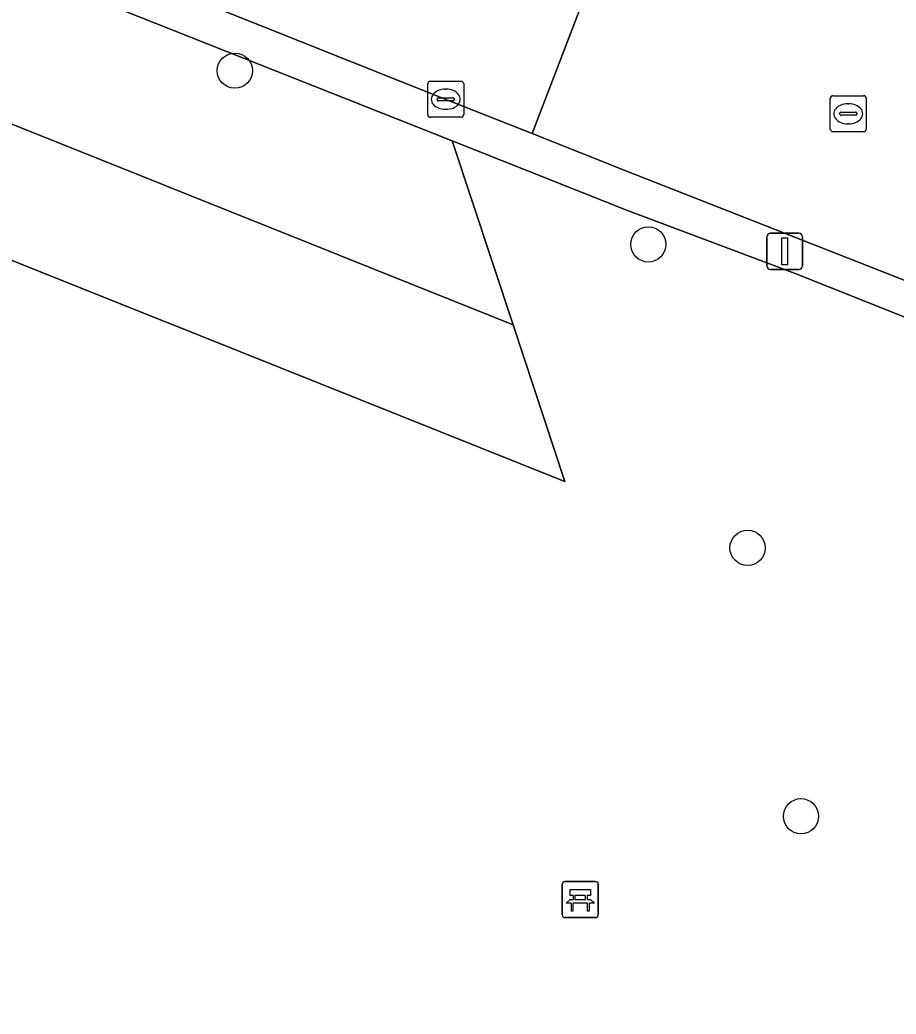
# Model space of a CAD drawing. Extents: x 161692 to 162379, y 380760 to 381678.
# Drawn here: x 161983.13 to 162007.46, y 380934.66 to 380962.24 of the extents above; entities that cross this region are included whole.
import ezdxf

# ---------------------------------------------------------------- set-up
doc = ezdxf.new("R2010")
doc.units = 0
for name, color, linetype in [('IMGEO_Bank', 7, 'Continuous'), ('IMGEO_Boom', 7, 'Continuous'), ('IMGEO_Groenvoorziening', 7, 'Continuous'), ('IMGEO_Kolk', 7, 'Continuous'), ('IMGEO_Lichtmast', 7, 'Continuous'), ('IMGEO_Rijbaan_lokaal_open', 7, 'Continuous'), ('IMGEO_Rioolput', 7, 'Continuous'), ('IMGEO_Voetpad_open', 7, 'Continuous')]:
    doc.layers.add(name, color=color, linetype=linetype)

msp = doc.modelspace()

# ---------------------------------------------------------------- linework, layer by layer
at = {"layer": 'IMGEO_Bank'}
for p, q in [((161998.193, 380937.409), (161998.193, 380938.25)), ((161998.193, 380938.25), (161998.193, 380937.409)), ((161998.268, 380938.334), (161999.109, 380938.334)), ((161999.109, 380938.334), (161998.268, 380938.334)), ((161999.193, 380938.259), (161999.193, 380937.418)), ((161999.193, 380937.418), (161999.193, 380938.259)), ((161998.502, 380937.84), (161998.502, 380937.946)), ((161998.546, 380937.946), (161998.546, 380937.84)), ((161998.834, 380937.952), (161998.552, 380937.952)), ((161998.84, 380937.84), (161998.84, 380937.946)), ((161998.884, 380937.946), (161998.884, 380937.84)), ((161998.89, 380937.732), (161998.497, 380937.732)), ((161998.552, 380937.834), (161998.834, 380937.834)), ((161999.118, 380937.334), (161998.277, 380937.334)), ((161998.277, 380937.334), (161999.118, 380937.334))]:
    msp.add_line(p, q, dxfattribs=at)
for points in [[(161998.496, 380937.952), (161998.41, 380937.952), (161998.41, 380938.113), (161998.973, 380938.113), (161998.973, 380937.952), (161998.89, 380937.952)], [(161998.44, 380937.732), (161998.298, 380937.732), (161998.41, 380937.834), (161998.496, 380937.834)], [(161998.49, 380937.725), (161998.49, 380937.518), (161998.447, 380937.518), (161998.447, 380937.725)], [(161998.89, 380937.834), (161998.973, 380937.834), (161999.085, 380937.732), (161998.946, 380937.732)], [(161998.94, 380937.725), (161998.94, 380937.518), (161998.896, 380937.518), (161998.896, 380937.725)]]:
    msp.add_lwpolyline(points, dxfattribs=at)
for centre, radius, start, end in [((161998.271, 380938.256), 0.0779, 92.4484, 184.2845), ((161998.271, 380938.256), 0.0779, 92.4484, 184.2845), ((161999.115, 380938.256), 0.0779, 2.4484, 94.2845), ((161999.115, 380938.256), 0.0779, 2.4484, 94.2845), ((161998.495, 380937.945), 0.00671, 2.8957, 87.1043), ((161998.552, 380937.945), 0.00671, 92.8957, 177.1043), ((161998.834, 380937.945), 0.00671, 2.8957, 87.1043), ((161998.891, 380937.945), 0.00671, 92.8957, 177.1043), ((161998.44, 380937.725), 0.00671, 2.8957, 87.1043), ((161998.497, 380937.725), 0.00671, 92.8957, 177.1043), ((161998.495, 380937.841), 0.00671, 272.8957, 357.1043), ((161998.552, 380937.841), 0.00671, 182.8957, 267.1043), ((161998.834, 380937.841), 0.00671, 272.8957, 357.1043), ((161998.891, 380937.841), 0.00671, 182.8957, 267.1043), ((161998.889, 380937.725), 0.00671, 2.8957, 87.1043), ((161998.946, 380937.725), 0.00671, 92.8957, 177.1043), ((161998.271, 380937.412), 0.0779, 182.4484, 274.2845), ((161998.271, 380937.412), 0.0779, 182.4484, 274.2845), ((161999.115, 380937.412), 0.0779, 272.4484, 4.2845), ((161999.115, 380937.412), 0.0779, 272.4484, 4.2845)]:
    msp.add_arc(centre, radius, start, end, dxfattribs=at)
at = {"layer": 'IMGEO_Boom'}
for centre in [(161989.103, 380960.834), (162000.582, 380956.014), (162003.338, 380947.594), (162004.821, 380940.147)]:
    msp.add_circle(centre, 0.489, dxfattribs=at)
at = {"layer": 'IMGEO_Groenvoorziening'}
for points in [[(162017.678, 380935.669), (162012.798, 380951.974), (162004.658, 380955.204), (162004.315, 380955.34), (162000, 380956.958), (161995.135, 380958.886), (161996.826, 380953.786), (161998.268, 380949.439), (161976.13, 380958.282), (161972.334, 380959.806), (161952.35, 380967.817), (161949.675, 380968.888), (161949.741, 380973.571), (161947.324, 380973.318), (161946.586, 380973.146), (161943.009, 380972.315)], [(161949.741, 380973.571), (161949.675, 380968.888), (161952.35, 380967.817), (161972.334, 380959.806), (161976.13, 380958.282), (161998.268, 380949.439), (161996.826, 380953.786), (161953.209, 380971.244), (161953.242, 380973.561)], [(161953.242, 380973.561), (161953.209, 380971.244), (161996.826, 380953.786), (161995.135, 380958.886), (161962.683, 380971.744), (161962.366, 380970.919), (161956.227, 380973.198)]]:
    msp.add_lwpolyline(points, dxfattribs=at)
at = {"layer": 'IMGEO_Kolk'}
for p, q in [((161994.532, 380960.542), (161995.384, 380960.542)), ((161994.457, 380959.616), (161994.457, 380960.468)), ((161994.945, 380960.322), (161994.97, 380960.322)), ((161995.458, 380960.468), (161995.458, 380959.616)), ((161994.716, 380960.036), (161994.716, 380960.048)), ((161995.154, 380959.999), (161994.756, 380959.999)), ((161994.759, 380960.085), (161995.157, 380960.085)), ((161995.2, 380960.048), (161995.2, 380960.036)), ((161994.968, 380959.762), (161994.943, 380959.762)), ((161995.384, 380959.542), (161994.532, 380959.542))]:
    msp.add_line(p, q, dxfattribs=at)
for points in [[(161994.532, 380960.542), (161995.384, 380960.542)], [(161994.457, 380959.616), (161994.457, 380960.468)], [(161995.458, 380960.468), (161995.458, 380959.616)], [(161995.384, 380959.542), (161994.532, 380959.542)]]:
    msp.add_lwpolyline(points, dxfattribs=at)
for centre, radius, start, end in [((161994.534, 380960.466), 0.0765, 91.552, 178.448), ((161994.534, 380960.466), 0.0765, 91.552, 178.448), ((161995.382, 380960.466), 0.0765, 1.552, 88.448), ((161995.382, 380960.466), 0.0765, 1.552, 88.448), ((161994.756, 380960.045), 0.0403, 85.8775, 175.7526), ((161994.753, 380960.035), 0.0366, 178.938, 274.7102), ((161995.157, 380960.042), 0.043, 264.8664, 352.4533), ((161995.161, 380960.047), 0.0386, 1.7309, 96.639), ((161994.534, 380959.618), 0.0765, 181.552, 268.448), ((161994.534, 380959.618), 0.0765, 181.552, 268.448), ((161995.382, 380959.618), 0.0765, 271.552, 358.448), ((161995.382, 380959.618), 0.0765, 271.552, 358.448)]:
    msp.add_arc(centre, radius, start, end, dxfattribs=at)
for centre, major_axis, ratio, start_param, end_param in [((161994.944, 380960.042), (-0.387, 0.002), 0.722429, 4.712389, 7.853982), ((161994.969, 380960.042), (-0.39, 0.002), 0.717154, 1.570796, 4.712389)]:
    msp.add_ellipse(centre, major_axis=major_axis, ratio=ratio, start_param=start_param, end_param=end_param, dxfattribs=at)
at = {"layer": 'IMGEO_Lichtmast'}
for p, q in [((162003.872, 380955.422), (162003.872, 380956.222)), ((162003.872, 380956.222), (162003.872, 380955.422)), ((162003.972, 380956.322), (162004.762, 380956.322)), ((162004.762, 380956.322), (162003.972, 380956.322)), ((162004.862, 380956.222), (162004.862, 380955.422)), ((162004.862, 380955.422), (162004.862, 380956.222)), ((162004.762, 380955.322), (162003.972, 380955.322)), ((162003.972, 380955.322), (162004.762, 380955.322))]:
    msp.add_line(p, q, dxfattribs=at)
msp.add_lwpolyline([(162004.292, 380956.197), (162004.442, 380956.197), (162004.442, 380955.447), (162004.292, 380955.447), (162004.292, 380956.197)], dxfattribs=at)
for centre, start, end in [((162003.972, 380956.222), 90, 180), ((162003.972, 380956.222), 90, 180), ((162004.762, 380956.222), 0, 90), ((162004.762, 380956.222), 360, 90), ((162003.972, 380955.422), 180, 270), ((162003.972, 380955.422), 180, 270), ((162004.762, 380955.422), 270, 0), ((162004.762, 380955.422), 270, 0)]:
    msp.add_arc(centre, 0.1, start, end, dxfattribs=at)
at = {"layer": 'IMGEO_Rijbaan_lokaal_open'}
for points in [[(161959.048, 380974.354), (161995.08, 380959.99), (161997.359, 380959.087), (161999.285, 380964.117), (161999.137, 380964.172), (161968.329, 380976.212), (161967.438, 380976.557), (161966.073, 380977.095), (161962.887, 380978.43), (161962.734, 380978.506), (161962.58, 380978.579), (161961.226, 380979.141), (161960.392, 380979.413)], [(162000.769, 380963.564), (161999.285, 380964.117), (161997.359, 380959.087), (162000, 380958.041), (162010.753, 380953.818), (162012.438, 380958.632)]]:
    msp.add_lwpolyline(points, dxfattribs=at)
at = {"layer": 'IMGEO_Rioolput'}
for p, q in [((162005.633, 380959.213), (162005.633, 380960.065)), ((162005.708, 380960.139), (162006.56, 380960.139)), ((162006.121, 380959.919), (162006.146, 380959.919)), ((162006.634, 380960.065), (162006.634, 380959.213)), ((162005.892, 380959.633), (162005.892, 380959.645)), ((162005.935, 380959.682), (162006.333, 380959.682)), ((162006.376, 380959.645), (162006.376, 380959.633)), ((162006.33, 380959.596), (162005.932, 380959.596)), ((162006.56, 380959.139), (162005.708, 380959.139)), ((162006.144, 380959.359), (162006.119, 380959.359))]:
    msp.add_line(p, q, dxfattribs=at)
for points in [[(162005.633, 380959.213), (162005.633, 380960.065)], [(162005.708, 380960.139), (162006.56, 380960.139)], [(162006.634, 380960.065), (162006.634, 380959.213)], [(162006.56, 380959.139), (162005.708, 380959.139)]]:
    msp.add_lwpolyline(points, dxfattribs=at)
for centre, radius, start, end in [((162005.71, 380960.063), 0.0765, 91.552, 178.448), ((162005.71, 380960.063), 0.0765, 91.552, 178.448), ((162006.558, 380960.063), 0.0765, 1.552, 88.448), ((162006.558, 380960.063), 0.0765, 1.552, 88.448), ((162005.932, 380959.642), 0.0403, 85.8775, 175.7526), ((162006.337, 380959.644), 0.0386, 1.7309, 96.639), ((162005.929, 380959.632), 0.0366, 178.938, 274.7102), ((162006.333, 380959.639), 0.043, 264.8664, 352.4533), ((162005.71, 380959.215), 0.0765, 181.552, 268.448), ((162005.71, 380959.215), 0.0765, 181.552, 268.448), ((162006.558, 380959.215), 0.0765, 271.552, 358.448), ((162006.558, 380959.215), 0.0765, 271.552, 358.448)]:
    msp.add_arc(centre, radius, start, end, dxfattribs=at)
for centre, major_axis, ratio, start_param, end_param in [((162006.12, 380959.639), (-0.387, 0.002), 0.722429, 4.712389, 7.853982), ((162006.145, 380959.639), (-0.39, 0.002), 0.717154, 1.570796, 4.712389)]:
    msp.add_ellipse(centre, major_axis=major_axis, ratio=ratio, start_param=start_param, end_param=end_param, dxfattribs=at)
at = {"layer": 'IMGEO_Voetpad_open'}
for points in [[(162022.315, 380949.277), (162010.753, 380953.818), (162000, 380958.041), (161997.359, 380959.087), (161995.08, 380959.99), (161959.048, 380974.354)], [(161956.227, 380973.198), (161962.366, 380970.919), (161962.683, 380971.744), (161995.135, 380958.886), (162000, 380956.958), (162004.315, 380955.34), (162004.658, 380955.204), (162012.798, 380951.974), (162012.879, 380952.169), (162016.187, 380950.879), (162019.13, 380949.919), (162027.215, 380946.916), (162039.555, 380942.781), (162040.395, 380942.542), (162061.896, 380936.412), (162065.948, 380935.257), (162067.071, 380934.956), (162068.195, 380934.657)]]:
    msp.add_lwpolyline(points, dxfattribs=at)

doc.saveas('drawing.dxf')
